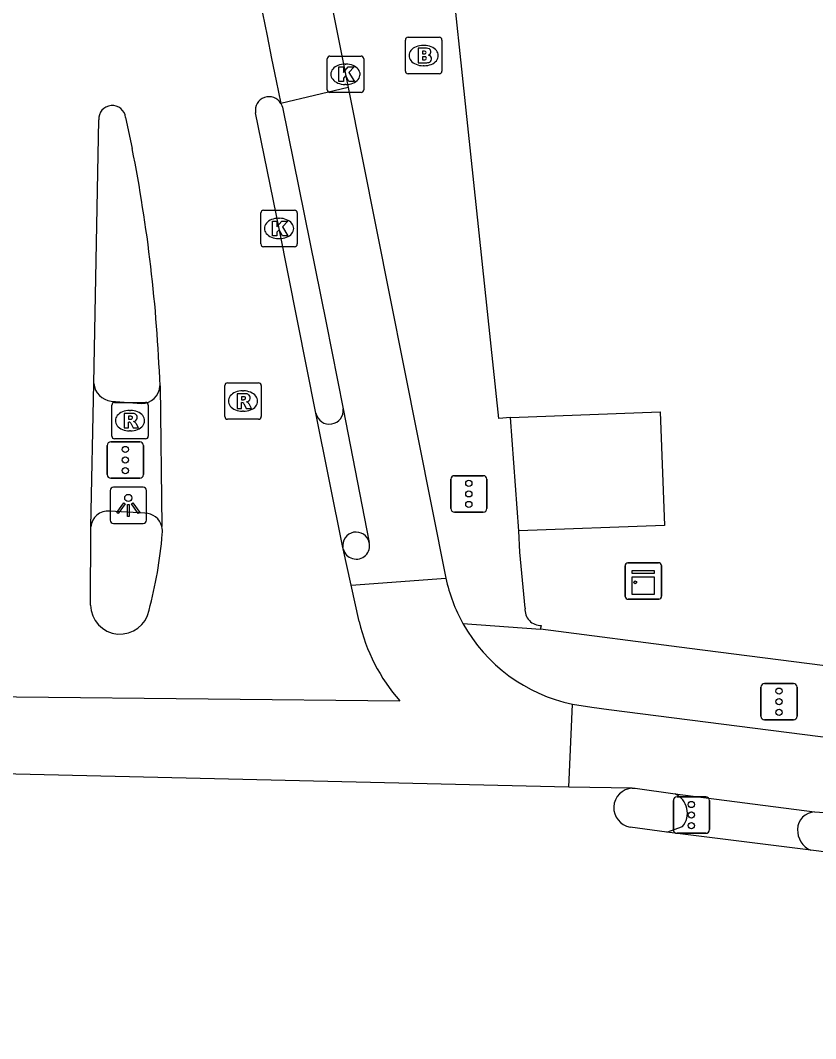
# Model space of a CAD drawing. Extents: x 159718 to 160783, y 383290 to 384030.
# Drawn here: x 160594.89 to 160616.7, y 383296.74 to 383324.68 of the extents above; entities that cross this region are included whole.
import ezdxf

# ---------------------------------------------------------------- set-up
doc = ezdxf.new("R2010")
doc.units = 0
for name, color, linetype in [('IMGEO_Brandkraan', 7, 'Continuous'), ('IMGEO_Fietspad_gesloten', 7, 'Continuous'), ('IMGEO_Kast', 7, 'Continuous'), ('IMGEO_Kolk', 7, 'Continuous'), ('IMGEO_Lichtpunt', 7, 'Continuous'), ('IMGEO_Pand', 7, 'Continuous'), ('IMGEO_Rijbaan_lokaal_gesloten', 7, 'Continuous'), ('IMGEO_Rijbaan_lokaal_open', 7, 'Continuous'), ('IMGEO_Rioolput', 7, 'Continuous'), ('IMGEO_Verkeersregelinstallatiepaal', 7, 'Continuous'), ('IMGEO_Voetpad_open', 7, 'Continuous')]:
    doc.layers.add(name, color=color, linetype=linetype)

msp = doc.modelspace()

# ---------------------------------------------------------------- linework, layer by layer
at = {"layer": 'IMGEO_Brandkraan'}
for p, q in [((160605.445, 383323.29), (160605.445, 383324.142)), ((160605.52, 383324.216), (160606.372, 383324.216)), ((160606.446, 383324.142), (160606.446, 383323.29)), ((160605.933, 383323.996), (160605.958, 383323.996)), ((160606.372, 383323.216), (160605.52, 383323.216)), ((160605.956, 383323.436), (160605.931, 383323.436))]:
    msp.add_line(p, q, dxfattribs=at)
for points in [[(160605.445, 383323.29), (160605.445, 383324.142)], [(160605.52, 383324.216), (160606.372, 383324.216)], [(160606.446, 383324.142), (160606.446, 383323.29)], [(160605.793, 383323.916), (160605.793, 383323.516), (160606.006, 383323.516)], [(160606.024, 383323.916), (160605.793, 383323.916)], [(160605.972, 383323.835), (160605.918, 383323.835), (160605.918, 383323.759)], [(160605.918, 383323.759), (160605.971, 383323.759)], [(160605.98, 383323.683), (160605.918, 383323.683), (160605.918, 383323.602)], [(160605.918, 383323.602), (160605.98, 383323.602)], [(160606.372, 383323.216), (160605.52, 383323.216)]]:
    msp.add_lwpolyline(points, dxfattribs=at)
for centre, radius, start, end in [((160605.522, 383324.14), 0.0765, 91.552, 178.448), ((160605.522, 383324.14), 0.0765, 91.552, 178.448), ((160606.37, 383324.14), 0.0765, 1.552, 88.448), ((160606.37, 383324.14), 0.0765, 1.552, 88.448), ((160605.973, 383323.797), 0.0379, 267.8285, 90.9355), ((160606.028, 383323.771), 0.145, 59.4692, 91.5367), ((160606.053, 383323.818), 0.0922, 285.5137, 58.1501), ((160605.981, 383323.642), 0.0404, 269.8759, 90.5077), ((160606.012, 383323.767), 0.251, 268.6676, 293.5347), ((160606.058, 383323.626), 0.105, 301.3115, 78.989), ((160605.522, 383323.292), 0.0765, 181.552, 268.448), ((160605.522, 383323.292), 0.0765, 181.552, 268.448), ((160606.37, 383323.292), 0.0765, 271.552, 358.448), ((160606.37, 383323.292), 0.0765, 271.552, 358.448)]:
    msp.add_arc(centre, radius, start, end, dxfattribs=at)
for centre, major_axis, ratio, start_param, end_param in [((160605.932, 383323.716), (-0.387, 0.002), 0.722429, 4.712389, 7.853982), ((160605.957, 383323.716), (-0.39, 0.002), 0.717154, 1.570796, 4.712389)]:
    msp.add_ellipse(centre, major_axis=major_axis, ratio=ratio, start_param=start_param, end_param=end_param, dxfattribs=at)
at = {"layer": 'IMGEO_Fietspad_gesloten'}
for points in [[(160603.875, 383322.836), (160606.554, 383309.374)], [(160602.03, 383322.398), (160602.054, 383322.349), (160602.07, 383322.297), (160603.273, 383316.378), (160603.742, 383314.021)], [(160603.742, 383314.021), (160604.453, 383310.353)], [(160610.025, 383305.915), (160610.554, 383305.835), (160611.021, 383305.775), (160662.62, 383299.183)], [(160611.664, 383303.613), (160611.749, 383303.611), (160612.844, 383303.457)], [(160612.844, 383303.457), (160616.667, 383302.962)], [(160616.667, 383302.962), (160617.783, 383302.89), (160621.476, 383302.422), (160662.056, 383297.207)]]:
    msp.add_lwpolyline(points, dxfattribs=at)
msp.add_arc((160604.097, 383310.265), 0.367, 193.822, 13.9099, dxfattribs=at)
at = {"layer": 'IMGEO_Kast'}
for p, q in [((160611.546, 383309.797), (160612.387, 383309.797)), ((160612.387, 383309.797), (160611.546, 383309.797)), ((160611.471, 383308.872), (160611.471, 383309.713)), ((160611.471, 383309.713), (160611.471, 383308.872)), ((160612.471, 383309.722), (160612.471, 383308.881)), ((160612.471, 383308.881), (160612.471, 383309.722)), ((160612.396, 383308.797), (160611.555, 383308.797)), ((160611.555, 383308.797), (160612.396, 383308.797))]:
    msp.add_line(p, q, dxfattribs=at)
for points in [[(160611.666, 383309.587), (160612.266, 383309.587), (160612.266, 383309.502), (160611.666, 383309.502), (160611.666, 383309.587)], [(160611.666, 383309.412), (160612.266, 383309.412), (160612.266, 383308.923), (160611.666, 383308.923), (160611.666, 383309.412)]]:
    msp.add_lwpolyline(points, dxfattribs=at)
msp.add_circle((160611.75, 383309.261), 0.0377, dxfattribs=at)
for centre, start, end in [((160611.549, 383309.719), 92.4484, 184.2845), ((160611.549, 383309.719), 92.4484, 184.2845), ((160612.393, 383309.719), 2.4484, 94.2845), ((160612.393, 383309.719), 2.4484, 94.2845), ((160611.549, 383308.875), 182.4484, 274.2845), ((160611.549, 383308.875), 182.4484, 274.2845), ((160612.393, 383308.875), 272.4484, 4.2845), ((160612.393, 383308.875), 272.4484, 4.2845)]:
    msp.add_arc(centre, 0.0779, start, end, dxfattribs=at)
at = {"layer": 'IMGEO_Kolk'}
for p, q in [((160603.301, 383322.776), (160603.301, 383323.628)), ((160603.376, 383323.702), (160604.228, 383323.702)), ((160604.302, 383323.628), (160604.302, 383322.776)), ((160603.789, 383323.482), (160603.814, 383323.482)), ((160604.228, 383322.702), (160603.376, 383322.702)), ((160603.812, 383322.922), (160603.787, 383322.922)), ((160601.479, 383318.545), (160601.479, 383319.397)), ((160601.554, 383319.471), (160602.406, 383319.471)), ((160602.48, 383319.397), (160602.48, 383318.545)), ((160601.967, 383319.251), (160601.992, 383319.251)), ((160602.406, 383318.471), (160601.554, 383318.471)), ((160601.99, 383318.691), (160601.965, 383318.691))]:
    msp.add_line(p, q, dxfattribs=at)
for points in [[(160603.301, 383322.776), (160603.301, 383323.628)], [(160603.376, 383323.702), (160604.228, 383323.702)], [(160604.302, 383323.628), (160604.302, 383322.776)], [(160603.622, 383323.402), (160603.745, 383323.402), (160603.745, 383323.251), (160603.875, 383323.402), (160604.039, 383323.402), (160603.893, 383323.251), (160604.046, 383323.002), (160603.894, 383323.002), (160603.809, 383323.166), (160603.745, 383323.099), (160603.745, 383323.002), (160603.622, 383323.002), (160603.622, 383323.402)], [(160604.228, 383322.702), (160603.376, 383322.702)], [(160601.479, 383318.545), (160601.479, 383319.397)], [(160601.554, 383319.471), (160602.406, 383319.471)], [(160602.48, 383319.397), (160602.48, 383318.545)], [(160601.8, 383319.171), (160601.923, 383319.171), (160601.923, 383319.02), (160602.053, 383319.171), (160602.217, 383319.171), (160602.071, 383319.02), (160602.224, 383318.771), (160602.072, 383318.771), (160601.987, 383318.935), (160601.923, 383318.868), (160601.923, 383318.771), (160601.8, 383318.771), (160601.8, 383319.171)], [(160602.406, 383318.471), (160601.554, 383318.471)]]:
    msp.add_lwpolyline(points, dxfattribs=at)
for centre, start, end in [((160603.378, 383323.626), 91.552, 178.448), ((160603.378, 383323.626), 91.552, 178.448), ((160604.226, 383323.626), 1.552, 88.448), ((160604.226, 383323.626), 1.552, 88.448), ((160603.378, 383322.778), 181.552, 268.448), ((160603.378, 383322.778), 181.552, 268.448), ((160604.226, 383322.778), 271.552, 358.448), ((160604.226, 383322.778), 271.552, 358.448), ((160601.556, 383319.395), 91.552, 178.448), ((160601.556, 383319.395), 91.552, 178.448), ((160602.404, 383319.395), 1.552, 88.448), ((160602.404, 383319.395), 1.552, 88.448), ((160601.556, 383318.547), 181.552, 268.448), ((160601.556, 383318.547), 181.552, 268.448), ((160602.404, 383318.547), 271.552, 358.448), ((160602.404, 383318.547), 271.552, 358.448)]:
    msp.add_arc(centre, 0.0765, start, end, dxfattribs=at)
for centre, major_axis, ratio, start_param, end_param in [((160603.788, 383323.202), (-0.387, 0.002), 0.722429, 4.712389, 7.853982), ((160603.813, 383323.202), (-0.39, 0.002), 0.717154, 1.570796, 4.712389), ((160601.966, 383318.971), (-0.387, 0.002), 0.722429, 4.712389, 7.853982), ((160601.991, 383318.971), (-0.39, 0.002), 0.717154, 1.570796, 4.712389)]:
    msp.add_ellipse(centre, major_axis=major_axis, ratio=ratio, start_param=start_param, end_param=end_param, dxfattribs=at)
at = {"layer": 'IMGEO_Lichtpunt'}
for p, q in [((160597.347, 383311.778), (160597.347, 383310.971)), ((160597.347, 383311.778), (160597.347, 383310.971)), ((160598.249, 383311.873), (160597.441, 383311.873)), ((160598.249, 383311.873), (160597.441, 383311.873)), ((160598.343, 383310.971), (160598.343, 383311.778)), ((160598.343, 383310.971), (160598.343, 383311.778)), ((160597.441, 383310.877), (160598.249, 383310.877)), ((160597.441, 383310.877), (160598.249, 383310.877))]:
    msp.add_line(p, q, dxfattribs=at)
for points in [[(160597.721, 383311.442), (160597.76, 383311.414), (160597.572, 383311.152), (160597.534, 383311.179), (160597.721, 383311.442)], [(160597.823, 383311.394), (160597.87, 383311.394), (160597.87, 383311.072), (160597.823, 383311.072), (160597.823, 383311.394)], [(160597.933, 383311.414), (160597.971, 383311.441), (160598.158, 383311.179), (160598.119, 383311.151), (160597.933, 383311.414)]]:
    msp.add_lwpolyline(points, dxfattribs=at)
msp.add_circle((160597.846, 383311.576), 0.0994, dxfattribs=at)
for centre, start, end in [((160597.441, 383311.778), 90, 180), ((160597.441, 383311.778), 90, 180), ((160598.249, 383311.778), 0, 90), ((160598.249, 383311.778), 0, 90), ((160597.441, 383310.971), 180, 270), ((160597.441, 383310.971), 180, 270), ((160598.249, 383310.971), 270, 0), ((160598.249, 383310.971), 270, 360)]:
    msp.add_arc(centre, 0.0946, start, end, dxfattribs=at)
at = {"layer": 'IMGEO_Pand'}
for points in [[(160608.327, 383313.782), (160612.434, 383313.936), (160612.547, 383310.818), (160608.552, 383310.674)], [(160608.552, 383310.674), (160608.327, 383313.782)]]:
    msp.add_lwpolyline(points, dxfattribs=at)
at = {"layer": 'IMGEO_Rijbaan_lokaal_gesloten'}
for points in [[(160602.788, 383328.285), (160603.802, 383323.202), (160603.875, 383322.836)], [(160609.931, 383303.645), (160579.205, 383304.366), (160498.28, 383315.238), (160486.389, 383316.854), (160452.223, 383320.364), (160424.111, 383323.335)], [(160603.875, 383322.836), (160602.03, 383322.398)], [(160589.595, 383309.609), (160589.511, 383306.179), (160605.292, 383306.009)], [(160603.959, 383309.18), (160606.554, 383309.374)], [(160604.178, 383308.184), (160603.959, 383309.18)], [(160609.931, 383303.645), (160610.025, 383305.915)], [(160611.664, 383303.613), (160609.931, 383303.645)], [(160612.619, 383302.409), (160611.606, 383302.545)], [(160616.56, 383301.91), (160612.619, 383302.409)], [(160658.49, 383296.741), (160652.26, 383297.359), (160616.56, 383301.91)]]:
    msp.add_lwpolyline(points, dxfattribs=at)
for centre, radius, start, end in [((161260.264, 383457.37), 671.93, 189.861768, 191.587929), ((160611.022, 383310.348), 4.573, 192.2986, 209.0152), ((160609.037, 383309.3), 4.985, 192.9337, 221.3079), ((160610.964, 383310.33), 4.513, 209.1661, 257.9911), ((160611.697, 383303.076), 0.538, 93.47, 260.313)]:
    msp.add_arc(centre, radius, start, end, dxfattribs=at)
at = {"layer": 'IMGEO_Rijbaan_lokaal_open'}
for points in [[(160602.991, 383313.9), (160601.98, 383318.971), (160601.338, 383322.147)], [(160596.904, 383314.718), (160597.038, 383321.949)], [(160597.771, 383322.014), (160597.953, 383321.165)], [(160596.816, 383310.786), (160596.904, 383314.718)], [(160598.715, 383314.652), (160598.767, 383310.793)], [(160603.732, 383310.213), (160602.991, 383313.9)], [(160596.811, 383308.636), (160596.814, 383310.715), (160596.816, 383310.786)], [(160603.74, 383310.177), (160603.732, 383310.213)], [(160603.959, 383309.18), (160603.74, 383310.177)]]:
    msp.add_lwpolyline(points, dxfattribs=at)
for centre, radius, start, end in [((160601.706, 383322.212), 0.374, 29.8709, 190.0022), ((160597.405, 383321.978), 0.368, 5.5542, 184.5809), ((160556.805, 383313.05), 41.941, 2.1894, 11.1568), ((160598.308, 383310.669), 0.476, 349.8338, 15.1214), ((160587.147, 383311.517), 11.666, 344.9846, 355.4157), ((160597.62, 383308.649), 0.809, 180.9106, 349.042)]:
    msp.add_arc(centre, radius, start, end, dxfattribs=at)
at = {"layer": 'IMGEO_Rioolput'}
for p, q in [((160600.491, 383313.809), (160600.491, 383314.661)), ((160600.566, 383314.735), (160601.418, 383314.735)), ((160601.492, 383314.661), (160601.492, 383313.809)), ((160600.979, 383314.515), (160601.004, 383314.515)), ((160597.392, 383313.272), (160597.392, 383314.124)), ((160597.467, 383314.198), (160598.319, 383314.198)), ((160598.393, 383314.124), (160598.393, 383313.272)), ((160597.88, 383313.978), (160597.905, 383313.978)), ((160601.418, 383313.735), (160600.566, 383313.735)), ((160601.002, 383313.955), (160600.977, 383313.955)), ((160598.319, 383313.198), (160597.467, 383313.198)), ((160597.903, 383313.418), (160597.878, 383313.418))]:
    msp.add_line(p, q, dxfattribs=at)
for points in [[(160600.491, 383313.809), (160600.491, 383314.661)], [(160600.566, 383314.735), (160601.418, 383314.735)], [(160601.492, 383314.661), (160601.492, 383313.809)], [(160601.08, 383314.433), (160600.828, 383314.435), (160600.828, 383314.035)], [(160601.006, 383314.354), (160600.952, 383314.354), (160600.952, 383314.273)], [(160600.952, 383314.273), (160601.004, 383314.273)], [(160597.392, 383313.272), (160597.392, 383314.124)], [(160597.467, 383314.198), (160598.319, 383314.198)], [(160598.393, 383314.124), (160598.393, 383313.272)], [(160600.828, 383314.035), (160600.952, 383314.035), (160600.952, 383314.197), (160600.963, 383314.197)], [(160601.01, 383314.168), (160601.081, 383314.035), (160601.221, 383314.035), (160601.156, 383314.161)], [(160597.981, 383313.896), (160597.729, 383313.898), (160597.729, 383313.498)], [(160597.907, 383313.817), (160597.853, 383313.817), (160597.853, 383313.736)], [(160597.853, 383313.736), (160597.905, 383313.736)], [(160601.418, 383313.735), (160600.566, 383313.735)], [(160597.729, 383313.498), (160597.853, 383313.498), (160597.853, 383313.66), (160597.864, 383313.66)], [(160597.911, 383313.631), (160597.982, 383313.498), (160598.122, 383313.498), (160598.057, 383313.624)], [(160598.319, 383313.198), (160597.467, 383313.198)]]:
    msp.add_lwpolyline(points, dxfattribs=at)
for centre, radius, start, end in [((160600.568, 383314.659), 0.0765, 91.552, 178.448), ((160600.568, 383314.659), 0.0765, 91.552, 178.448), ((160601.416, 383314.659), 0.0765, 1.552, 88.448), ((160601.416, 383314.659), 0.0765, 1.552, 88.448), ((160600.988, 383314.462), 0.19, 274.7715, 282.9687), ((160601.012, 383314.258), 0.0964, 77.0061, 93.1865), ((160601.026, 383314.315), 0.0378, 276.6634, 79.6772), ((160601.079, 383314.323), 0.109, 350.3612, 89.416), ((160601.077, 383314.323), 0.112, 277.5842, 350.9817), ((160597.469, 383314.122), 0.0765, 91.552, 178.448), ((160597.469, 383314.122), 0.0765, 91.552, 178.448), ((160598.317, 383314.122), 0.0765, 1.552, 88.448), ((160598.317, 383314.122), 0.0765, 1.552, 88.448), ((160600.962, 383314.144), 0.0533, 26.0293, 88.6989), ((160601.061, 383314.108), 0.108, 29.5134, 73.7905), ((160597.889, 383313.925), 0.19, 274.7715, 282.9687), ((160597.913, 383313.721), 0.0964, 77.0061, 93.1865), ((160597.927, 383313.778), 0.0378, 276.6634, 79.6772), ((160597.98, 383313.786), 0.109, 350.3612, 89.416), ((160597.978, 383313.786), 0.112, 277.5842, 350.9817), ((160600.568, 383313.811), 0.0765, 181.552, 268.448), ((160600.568, 383313.811), 0.0765, 181.552, 268.448), ((160601.416, 383313.811), 0.0765, 271.552, 358.448), ((160601.416, 383313.811), 0.0765, 271.552, 358.448), ((160597.863, 383313.607), 0.0533, 26.0293, 88.6989), ((160597.962, 383313.571), 0.108, 29.5134, 73.7905), ((160597.469, 383313.274), 0.0765, 181.552, 268.448), ((160597.469, 383313.274), 0.0765, 181.552, 268.448), ((160598.317, 383313.274), 0.0765, 271.552, 358.448), ((160598.317, 383313.274), 0.0765, 271.552, 358.448)]:
    msp.add_arc(centre, radius, start, end, dxfattribs=at)
for centre, major_axis, ratio, start_param, end_param in [((160600.978, 383314.235), (-0.387, 0.002), 0.722429, 4.712389, 7.853982), ((160601.003, 383314.235), (-0.39, 0.002), 0.717154, 1.570796, 4.712389), ((160597.879, 383313.698), (-0.387, 0.002), 0.722429, 4.712389, 7.853982), ((160597.904, 383313.698), (-0.39, 0.002), 0.717154, 1.570796, 4.712389)]:
    msp.add_ellipse(centre, major_axis=major_axis, ratio=ratio, start_param=start_param, end_param=end_param, dxfattribs=at)
at = {"layer": 'IMGEO_Verkeersregelinstallatiepaal'}
for p, q in [((160597.268, 383312.217), (160597.268, 383313.017)), ((160597.268, 383313.017), (160597.268, 383312.217)), ((160597.368, 383313.117), (160598.158, 383313.117)), ((160598.158, 383313.117), (160597.368, 383313.117)), ((160598.258, 383313.017), (160598.258, 383312.217)), ((160598.258, 383312.217), (160598.258, 383313.017)), ((160598.158, 383312.117), (160597.368, 383312.117)), ((160597.368, 383312.117), (160598.158, 383312.117)), ((160606.69, 383311.288), (160606.69, 383312.088)), ((160606.69, 383312.088), (160606.69, 383311.288)), ((160606.79, 383312.188), (160607.58, 383312.188)), ((160607.58, 383312.188), (160606.79, 383312.188)), ((160607.68, 383312.088), (160607.68, 383311.288)), ((160607.68, 383311.288), (160607.68, 383312.088)), ((160607.58, 383311.188), (160606.79, 383311.188)), ((160606.79, 383311.188), (160607.58, 383311.188)), ((160615.296, 383306.486), (160616.086, 383306.486)), ((160616.086, 383306.486), (160615.296, 383306.486)), ((160615.196, 383305.586), (160615.196, 383306.386)), ((160615.196, 383306.386), (160615.196, 383305.586)), ((160616.186, 383306.386), (160616.186, 383305.586)), ((160616.186, 383305.586), (160616.186, 383306.386)), ((160616.086, 383305.486), (160615.296, 383305.486)), ((160615.296, 383305.486), (160616.086, 383305.486)), ((160612.894, 383303.375), (160613.684, 383303.375)), ((160613.684, 383303.375), (160612.894, 383303.375)), ((160612.794, 383302.475), (160612.794, 383303.275)), ((160612.794, 383303.275), (160612.794, 383302.475)), ((160613.784, 383303.275), (160613.784, 383302.475)), ((160613.784, 383302.475), (160613.784, 383303.275)), ((160613.684, 383302.375), (160612.894, 383302.375)), ((160612.894, 383302.375), (160613.684, 383302.375))]:
    msp.add_line(p, q, dxfattribs=at)
for centre in [(160597.763, 383312.907), (160597.763, 383312.617), (160597.763, 383312.327), (160607.185, 383311.978), (160607.185, 383311.688), (160607.185, 383311.398), (160615.691, 383306.276), (160615.691, 383305.986), (160615.691, 383305.696), (160613.289, 383303.165), (160613.289, 383302.875), (160613.289, 383302.585)]:
    msp.add_circle(centre, 0.085, dxfattribs=at)
for centre, start, end in [((160597.368, 383313.017), 90, 180), ((160597.368, 383313.017), 90, 180), ((160598.158, 383313.017), 0, 90), ((160598.158, 383313.017), 360, 90), ((160597.368, 383312.217), 180, 270), ((160597.368, 383312.217), 180, 270), ((160598.158, 383312.217), 270, 0), ((160598.158, 383312.217), 270, 0), ((160606.79, 383312.088), 90, 180), ((160606.79, 383312.088), 90, 180), ((160607.58, 383312.088), 0, 90), ((160607.58, 383312.088), 360, 90), ((160606.79, 383311.288), 180, 270), ((160606.79, 383311.288), 180, 270), ((160607.58, 383311.288), 270, 0), ((160607.58, 383311.288), 270, 0), ((160615.296, 383306.386), 90, 180), ((160615.296, 383306.386), 90, 180), ((160616.086, 383306.386), 0, 90), ((160616.086, 383306.386), 360, 90), ((160615.296, 383305.586), 180, 270), ((160615.296, 383305.586), 180, 270), ((160616.086, 383305.586), 270, 0), ((160616.086, 383305.586), 270, 0), ((160612.894, 383303.275), 90, 180), ((160612.894, 383303.275), 90, 180), ((160613.684, 383303.275), 0, 90), ((160613.684, 383303.275), 360, 90), ((160612.894, 383302.475), 180, 270), ((160612.894, 383302.475), 180, 270), ((160613.684, 383302.475), 270, 0), ((160613.684, 383302.475), 270, 0)]:
    msp.add_arc(centre, 0.1, start, end, dxfattribs=at)
at = {"layer": 'IMGEO_Voetpad_open'}
for points in [[(160608.327, 383313.782), (160608.007, 383313.753), (160605.784, 383334.747)], [(160597.38, 383314.236), (160598.207, 383314.168)], [(160598.3, 383311.159), (160597.329, 383311.218)], [(160608.726, 383308.55), (160608.585, 383310.092), (160608.552, 383310.674)], [(160607.023, 383308.13), (160609.149, 383307.977)], [(160609.149, 383307.977), (160609.176, 383308.079)], [(160663.884, 383300.966), (160613.24, 383307.449), (160609.149, 383307.977)], [(160612.619, 383302.409), (160613.043, 383302.558)]]:
    msp.add_lwpolyline(points, dxfattribs=at)
for centre, radius, start, end in [((160597.417, 383314.749), 0.514, 183.4501, 265.8322), ((160598.211, 383314.672), 0.504, 269.5235, 357.7047), ((160603.363, 383313.982), 0.381, 192.4069, 5.8986), ((160597.296, 383310.737), 0.482, 86.0273, 174.1746), ((160598.294, 383310.67), 0.489, 14.5593, 89.2673), ((160604.094, 383310.273), 0.367, 12.4986, 189.4787), ((160609.157, 383308.511), 0.433, 174.873, 272.5146), ((160612.598, 383302.931), 0.58, 319.9958, 64.9673), ((160616.69, 383302.472), 0.491, 92.6705, 178.6605), ((160616.8, 383302.461), 0.601, 177.922, 246.5013)]:
    msp.add_arc(centre, radius, start, end, dxfattribs=at)

doc.saveas('drawing.dxf')
